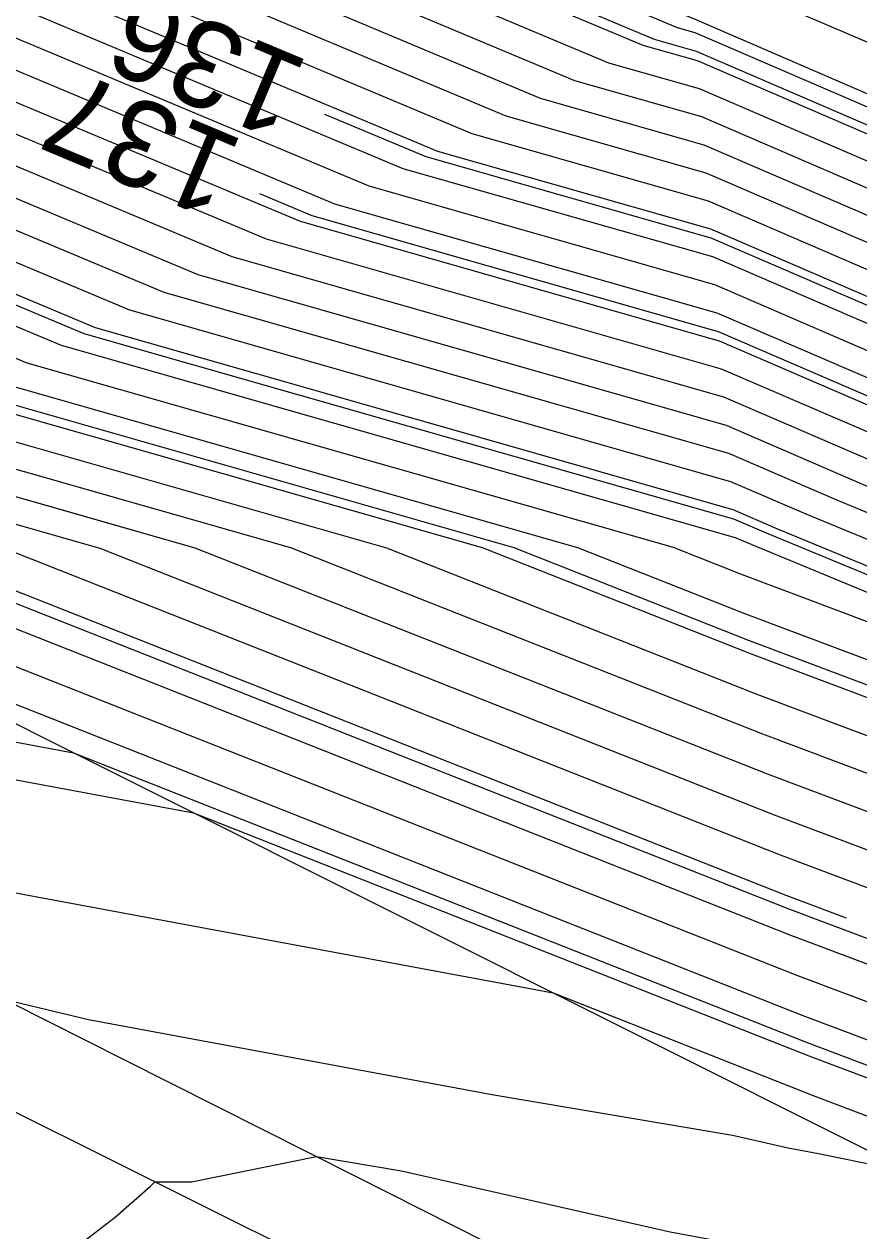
# Model space of a CAD drawing. Extents: x 2354170 to 2357230, y 866100 to 868290.
# Drawn here: x 2355123.42 to 2355142.84, y 867504.12 to 867532.18 of the extents above; entities that cross this region are included whole.
import ezdxf

# ---------------------------------------------------------------- set-up
doc = ezdxf.new("R2010")
doc.units = 0
for name, color, linetype in [('Default', 7, 'Continuous'), ('DTM Contours Major', 7, 'Continuous'), ('DTM Contours Minor', 7, 'Continuous'), ('DTM Contours Minor Text', 7, 'Continuous'), ('Exist DTM Breakline', 7, 'Continuous'), ('Exist DTM QL2 LIDAR Elevation Point', 7, 'Continuous'), ('Exist DTM Scan Elevation Point', 7, 'Continuous'), ('Exist Roads EOP', 7, 'Continuous'), ('PH Exist DTM Breakline', 7, 'Continuous')]:
    doc.layers.add(name, color=color, linetype=linetype)

msp = doc.modelspace()

# ---------------------------------------------------------------- linework, layer by layer
at = {"layer": 'Default'}
for points in [[(2355030.605, 867581.098), (2355048.031, 867569.375), (2355053.29, 867566.596), (2355066.627, 867561.622), (2355069.054, 867560.678), (2355086.4, 867553.004), (2355087.112, 867552.723), (2355112.383, 867541.543), (2355114.567, 867540.679), (2355114.963, 867540.522), (2355137.014, 867531.279), (2355139.122, 867530.678), (2355151.331, 867525.417), (2355153.823, 867524.387), (2355178.286, 867513.844), (2355180.51, 867512.86), (2355190.971, 867508.066), (2355192.601, 867507.384), (2355218.305, 867495.571)], [(2354995.047, 867580.65), (2355018.365, 867571.741), (2355022.674, 867569.867), (2355022.938, 867569.764), (2355041.304, 867560.814), (2355048.738, 867556.887), (2355052.264, 867555.571), (2355072.009, 867547.892), (2355078.691, 867544.936), (2355084.387, 867542.691), (2355094.899, 867538.04), (2355111.939, 867531.298), (2355115.029, 867530.075), (2355125.868, 867525.532), (2355139.851, 867521.546), (2355141.602, 867520.791), (2355158.318, 867513.884), (2355164.901, 867511.046), (2355180.153, 867504.304), (2355183.645, 867502.704), (2355196.955, 867497.127)], [(2355029.69, 867579.758), (2355040.479, 867572.499), (2355052.965, 867565.903), (2355065.601, 867561.19), (2355069.265, 867559.765), (2355085.849, 867552.427), (2355086.917, 867552.006), (2355111.135, 867541.292), (2355114.379, 867540.009), (2355114.968, 867539.776), (2355136.218, 867530.869), (2355139.174, 867530.026), (2355150.636, 867525.087), (2355154.144, 867523.637), (2355177.33, 867513.644), (2355180.485, 867512.249), (2355190.448, 867507.683), (2355192.912, 867506.651), (2355217.532, 867495.337)], [(2355043.958, 867577.984), (2355056.525, 867570.85), (2355067.342, 867565.501), (2355072.214, 867563.054), (2355087.851, 867556.095), (2355088.894, 867555.577), (2355112.103, 867545.25), (2355116.28, 867543.423), (2355116.501, 867543.327), (2355137.772, 867533.908), (2355140.329, 867532.921), (2355153.012, 867527.504), (2355153.21, 867527.428), (2355155.552, 867526.156), (2355180.709, 867515.384), (2355181.269, 867515.089), (2355191.411, 867510.874), (2355196.056, 867509.044)], [(2355028.633, 867577.026), (2355052.315, 867564.516), (2355063.549, 867560.326), (2355069.688, 867557.938), (2355084.748, 867551.275), (2355086.528, 867550.573), (2355108.637, 867540.792), (2355114.004, 867538.669), (2355114.977, 867538.283), (2355134.626, 867530.048), (2355139.278, 867528.721), (2355149.246, 867524.426), (2355154.786, 867522.137), (2355175.418, 867513.244), (2355180.434, 867511.027), (2355189.401, 867506.917), (2355193.534, 867505.186)], [(2355002.655, 867575.912), (2355019.366, 867569.527), (2355021.702, 867568.511), (2355022.012, 867568.39), (2355043.608, 867557.866), (2355048.087, 867555.5), (2355050.212, 867554.707), (2355072.431, 867546.066), (2355077.59, 867543.784), (2355083.997, 867541.258), (2355092.402, 867537.54), (2355111.563, 867529.958), (2355115.038, 867528.583), (2355124.276, 867524.711), (2355139.955, 867520.242), (2355140.213, 867520.131), (2355158.96, 867512.383), (2355162.989, 867510.647), (2355180.102, 867503.082), (2355182.598, 867501.938), (2355197.577, 867495.662)], [(2355029.785, 867575.552), (2355051.989, 867563.822), (2355062.523, 867559.893), (2355069.899, 867557.025), (2355084.197, 867550.699), (2355086.333, 867549.857), (2355107.388, 867540.542), (2355113.816, 867537.999), (2355114.982, 867537.537), (2355133.83, 867529.637), (2355139.331, 867528.069), (2355148.551, 867524.095), (2355155.107, 867521.386), (2355174.462, 867513.045), (2355180.408, 867510.416), (2355188.878, 867506.534), (2355193.845, 867504.453)], [(2355196.022, 867499.325), (2355185.215, 867503.853), (2355180.229, 867506.138), (2355167.77, 867511.646), (2355157.355, 867516.135), (2355143.687, 867521.783), (2355139.695, 867523.503), (2355128.257, 867526.764), (2355115.015, 867532.314), (2355112.502, 867533.308), (2355098.646, 867538.791), (2355084.971, 867544.841), (2355080.343, 867546.665), (2355071.376, 867550.632), (2355055.342, 867556.868), (2355049.713, 867558.967), (2355037.849, 867565.235), (2355024.326, 867571.825), (2355024.132, 867571.901), (2355016.865, 867575.061)], [(2355194.778, 867502.255), (2355187.308, 867505.385), (2355180.331, 867508.582), (2355171.594, 867512.445), (2355156.07, 867519.136), (2355146.466, 867523.104), (2355139.487, 867526.112), (2355131.441, 867528.406), (2355114.996, 867535.299), (2355113.253, 867535.988), (2355103.641, 867539.791), (2355085.749, 867547.707), (2355082.545, 867548.97), (2355070.532, 867554.285), (2355059.445, 867558.597), (2355051.014, 867561.741), (2355033.241, 867571.131), (2355026.177, 867574.573)], [(2354998.866, 867573.748), (2355010.208, 867572.11), (2355019.866, 867568.42), (2355021.216, 867567.833), (2355021.55, 867567.703), (2355044.76, 867556.392), (2355047.762, 867554.806), (2355049.186, 867554.275), (2355072.643, 867545.153), (2355077.039, 867543.207), (2355083.803, 867540.541), (2355091.153, 867537.289), (2355111.376, 867529.288), (2355115.043, 867527.837), (2355123.48, 867524.301), (2355138.516, 867520.014), (2355140.061, 867519.404), (2355144.636, 867517.685), (2355159.281, 867511.633), (2355162.033, 867510.447), (2355180.076, 867502.471), (2355182.075, 867501.555), (2355197.888, 867494.929)], [(2355195.089, 867501.523), (2355186.785, 867505.002), (2355180.306, 867507.971), (2355170.638, 867512.245), (2355156.392, 867518.385), (2355145.772, 867522.774), (2355139.539, 867525.46), (2355130.645, 867527.995), (2355115.001, 867534.553), (2355113.065, 867535.318), (2355102.393, 867539.541), (2355085.555, 867546.99), (2355081.995, 867548.394), (2355070.743, 867553.372), (2355058.419, 867558.165), (2355050.689, 867561.048), (2355034.393, 867569.657), (2355025.715, 867573.886)], [(2355048.169, 867573.195), (2355055.206, 867569.2), (2355068.594, 867562.579), (2355068.769, 867562.491), (2355086.8, 867554.466), (2355087.501, 867554.156), (2355087.501, 867554.156), (2355114.881, 867542.043), (2355114.942, 867542.019), (2355114.954, 867542.014), (2355138.607, 867532.1), (2355139.018, 867531.983), (2355152.72, 867526.078), (2355153.181, 867525.888), (2355180.198, 867514.243), (2355180.561, 867514.083), (2355190.76, 867509.409), (2355191.967, 867508.907), (2355192.176, 867508.825), (2355218.458, 867497.985)], [(2355017.865, 867572.848), (2355023.16, 867570.545), (2355023.401, 867570.451), (2355040.152, 867562.287), (2355049.063, 867557.58), (2355053.29, 867556.004), (2355071.798, 867548.806), (2355079.242, 867545.512), (2355084.581, 867543.407), (2355096.148, 867538.29), (2355112.126, 867531.968), (2355115.024, 867530.822), (2355126.665, 867525.943), (2355139.799, 867522.198), (2355142.297, 867521.122), (2355157.997, 867514.634), (2355165.857, 867511.246), (2355180.178, 867504.915), (2355184.168, 867503.087), (2355196.644, 867497.86)], [(2355195.711, 867500.057), (2355185.738, 867504.236), (2355180.255, 867506.749), (2355168.726, 867511.846), (2355157.034, 867516.885), (2355144.382, 867522.113), (2355139.643, 867524.155), (2355129.053, 867527.174), (2355115.01, 867533.06), (2355112.69, 867533.978), (2355099.895, 867539.041), (2355085.165, 867545.557), (2355080.893, 867547.241), (2355071.165, 867551.545), (2355056.368, 867557.3), (2355050.038, 867559.661), (2355036.697, 867566.709), (2355024.789, 867572.512), (2355024.618, 867572.579)], [(2355194.467, 867502.988), (2355187.831, 867505.768), (2355180.357, 867509.194), (2355172.55, 867512.645), (2355155.749, 867519.886), (2355147.161, 867523.435), (2355139.435, 867526.765), (2355132.238, 867528.816), (2355114.991, 867536.045), (2355113.441, 867536.658), (2355104.89, 867540.042), (2355085.944, 867548.423), (2355083.096, 867549.546), (2355070.321, 867555.198), (2355060.471, 867559.029), (2355051.339, 867562.435), (2355032.089, 867572.605)], [(2355001.207, 867570.699), (2355017.762, 867568.308), (2355020.366, 867567.313), (2355020.73, 867567.155), (2355021.087, 867567.016), (2355045.912, 867554.918), (2355047.437, 867554.112), (2355048.16, 867553.843), (2355072.854, 867544.239), (2355076.489, 867542.631), (2355083.608, 867539.825), (2355089.904, 867537.039), (2355111.188, 867528.618), (2355115.048, 867527.091), (2355122.684, 867523.89), (2355136.293, 867520.011), (2355140.195, 867518.469), (2355151.754, 867514.126), (2355159.602, 867510.883), (2355161.077, 867510.247), (2355180.05, 867501.86), (2355181.552, 867501.172), (2355198.199, 867494.196)], [(2355070.126, 867550.287), (2355071.587, 867549.719), (2355079.792, 867546.089), (2355084.776, 867544.124), (2355097.397, 867538.54), (2355112.314, 867532.638), (2355115.02, 867531.568), (2355127.461, 867526.353), (2355139.747, 867522.851), (2355142.992, 867521.452), (2355157.676, 867515.384), (2355162.877, 867513.143)], [(2355177.5, 867508.589), (2355169.682, 867512.045), (2355156.713, 867517.635), (2355145.077, 867522.443), (2355139.591, 867524.808), (2355129.849, 867527.585), (2355115.005, 867533.806), (2355112.877, 867534.648), (2355101.144, 867539.291), (2355085.36, 867546.274), (2355085.011, 867546.411)], [(2355074.048, 867546.171), (2355078.14, 867544.36), (2355084.192, 867541.974), (2355093.651, 867537.79), (2355111.751, 867530.628), (2355115.034, 867529.329), (2355125.072, 867525.122), (2355139.903, 867520.894), (2355140.907, 867520.461), (2355158.639, 867513.134), (2355163.945, 867510.847), (2355166.979, 867509.506)], [(2355099.408, 867545.678), (2355109.886, 867541.042), (2355114.192, 867539.339), (2355114.972, 867539.03), (2355135.422, 867530.458), (2355139.226, 867529.374), (2355149.941, 867524.756), (2355154.465, 867522.887), (2355176.374, 867513.444), (2355180.459, 867511.638), (2355189.925, 867507.3), (2355191.442, 867506.665)], [(2355095.736, 867544.894), (2355106.139, 867540.292), (2355113.628, 867537.328), (2355114.987, 867536.791), (2355133.034, 867529.227), (2355139.383, 867527.417), (2355147.856, 867523.765), (2355155.428, 867520.636), (2355173.506, 867512.845), (2355180.383, 867509.805), (2355187.942, 867506.34)], [(2355075.387, 867541.479), (2355083.219, 867538.391), (2355087.406, 867536.539), (2355110.812, 867527.278), (2355115.057, 867525.598), (2355121.092, 867523.069), (2355131.846, 867520.003), (2355140.464, 867516.599), (2355158.655, 867509.764), (2355159.218, 867509.544), (2355160.871, 867508.852), (2355169.056, 867505.475), (2355179.999, 867500.637), (2355180.505, 867500.406), (2355198.821, 867492.731)], [(2355199.132, 867491.999), (2355179.982, 867500.023), (2355179.974, 867500.026), (2355179.803, 867500.102), (2355161.933, 867507.475), (2355158.324, 867508.984), (2355157.096, 867509.466), (2355140.598, 867515.664), (2355129.622, 867520), (2355120.295, 867522.659), (2355115.062, 867524.852), (2355110.625, 867526.608), (2355086.157, 867536.289), (2355083.024, 867537.675), (2355074.837, 867540.902)], [(2355075.489, 867539.058), (2355082.635, 867536.242), (2355083.66, 867535.788), (2355110.249, 867525.268), (2355115.071, 867523.36), (2355118.703, 867521.838), (2355125.176, 867519.992), (2355140.867, 867513.794), (2355153.977, 867508.868), (2355156.537, 867507.865), (2355164.057, 867504.72), (2355179.317, 867498.424), (2355181.309, 867497.592), (2355194.726, 867492.64)], [(2355085.248, 867538.296), (2355088.655, 867536.789), (2355111, 867527.948), (2355115.053, 867526.344), (2355121.888, 867523.48), (2355134.069, 867520.007), (2355140.33, 867517.534), (2355158.871, 867510.568), (2355159.923, 867510.133), (2355160.121, 867510.047), (2355178.336, 867501.995)], [(2355075.248, 867536.875), (2355082.374, 867535.497), (2355082.449, 867535.477), (2355082.497, 867535.467), (2355082.53, 867535.459), (2355082.7, 867535.424), (2355110.061, 867524.598), (2355115.076, 867522.614), (2355117.907, 867521.427), (2355122.952, 867519.989), (2355141.002, 867512.859), (2355152.417, 867508.57), (2355155.644, 867507.306), (2355165.119, 867503.342), (2355178.986, 867497.621), (2355181.982, 867496.37), (2355199.705, 867489.829)], [(2355076.377, 867534.425), (2355079.795, 867533.765), (2355082.592, 867533.025), (2355084.34, 867532.668), (2355085.565, 867532.353), (2355091.864, 867531.054), (2355109.874, 867523.928), (2355115.081, 867521.867), (2355117.111, 867521.017), (2355120.729, 867519.985), (2355141.136, 867511.924), (2355142.536, 867511.398)], [(2355131.737, 867534.235), (2355137.811, 867531.69), (2355139.07, 867531.331), (2355152.025, 867525.748), (2355153.502, 867525.137), (2355179.242, 867514.044), (2355180.536, 867513.472), (2355191.495, 867508.449), (2355192.29, 867508.116), (2355216.867, 867496.821), (2355218.972, 867495.953), (2355219.122, 867495.895), (2355223.326, 867494.145)], [(2355078.244, 867531.76), (2355082.735, 867530.572), (2355086.184, 867529.868), (2355088.6, 867529.248), (2355101.028, 867526.683), (2355109.686, 867523.258), (2355115.086, 867521.121), (2355116.315, 867520.606), (2355118.505, 867519.982), (2355141.27, 867510.989), (2355149.298, 867507.972), (2355153.857, 867506.187), (2355167.243, 867500.587), (2355178.323, 867496.015), (2355183.329, 867493.925), (2355197.882, 867488.554)], [(2355078.525, 867524.816), (2355080.751, 867525.891), (2355081.125, 867526.093), (2355081.222, 867526.162), (2355082.532, 867527.165), (2355082.836, 867527.223), (2355083.654, 867527.418), (2355084.337, 867527.28), (2355087.516, 867527.173), (2355088.028, 867527.069), (2355091.635, 867526.143), (2355107.832, 867522.8), (2355108.933, 867522.576), (2355109.311, 867522.491), (2355109.516, 867522.455), (2355110.192, 867522.313), (2355115.09, 867520.375), (2355115.519, 867520.196), (2355116.282, 867519.978), (2355141.405, 867510.054), (2355147.739, 867507.674), (2355152.963, 867505.627), (2355168.305, 867499.21)], [(2355199.755, 867491.123), (2355199.443, 867491.266), (2355187.291, 867496.358), (2355180.636, 867498.814), (2355179.648, 867499.226), (2355162.995, 867506.097), (2355157.431, 867508.425), (2355155.536, 867509.167), (2355140.733, 867514.729), (2355127.399, 867519.996), (2355119.499, 867522.248), (2355115.067, 867524.106), (2355110.437, 867525.938), (2355106.638, 867527.441)], [(2355169.367, 867497.832), (2355152.07, 867505.068), (2355146.179, 867507.375), (2355141.539, 867509.119), (2355118.986, 867518.028), (2355116.412, 867518.506), (2355115.866, 867518.637), (2355115.082, 867518.839), (2355113.848, 867519.102), (2355109.574, 867520.001), (2355106.607, 867520.524), (2355101.129, 867521.749)], [(2355119.972, 867515.213), (2355127.354, 867513.84), (2355141.674, 867508.184), (2355144.62, 867507.077), (2355151.176, 867504.508), (2355170.429, 867496.455), (2355177.33, 867493.607), (2355185.348, 867490.259), (2355195.147, 867486.643), (2355205.884, 867482.442), (2355213.315, 867479.737)], [(2355105.876, 867511.479), (2355106.974, 867511.989), (2355107.622, 867512.473), (2355108.844, 867513.303), (2355109.161, 867513.54), (2355109.254, 867513.616), (2355109.412, 867513.788), (2355109.736, 867513.836), (2355112.284, 867514.468), (2355113.396, 867514.299), (2355115.036, 867513.949), (2355119.189, 867512.88), (2355122.081, 867512.189), (2355135.722, 867509.653), (2355141.808, 867507.248), (2355143.06, 867506.778), (2355150.283, 867503.949), (2355171.491, 867495.077)], [(2355122.973, 867509.494), (2355124.916, 867509.03), (2355134.341, 867507.278), (2355139.899, 867506.341), (2355141.191, 867506.048), (2355141.899, 867505.916), (2355144.09, 867505.465), (2355149.389, 867503.389), (2355172.553, 867493.7)], [(2355122.959, 867502.921), (2355124.322, 867503.51), (2355125.534, 867504.44), (2355126.356, 867505.158), (2355126.455, 867505.261), (2355127.31, 867505.257), (2355130.221, 867505.846), (2355132.197, 867505.513), (2355138.446, 867504.098), (2355141.869, 867503.456), (2355147.237, 867502.352), (2355148.588, 867502.08), (2355149.368, 867501.933), (2355149.899, 867501.801), (2355153.693, 867500.656)]]:
    msp.add_lwpolyline(points, dxfattribs=at)
at = {"layer": 'DTM Contours Major'}
for points in [[(2355063.712, 867547.241), (2355072.994, 867543.631), (2355076.122, 867542.247), (2355083.478, 867539.347), (2355089.071, 867536.872), (2355111.063, 867528.171), (2355115.051, 867526.593), (2355122.153, 867523.616), (2355134.81, 867520.008), (2355140.285, 867517.846), (2355156.499, 867511.754), (2355157.043, 867511.529)], [(2355099.408, 867545.678), (2355109.886, 867541.042), (2355114.192, 867539.339), (2355114.972, 867539.03), (2355135.422, 867530.458), (2355139.226, 867529.374), (2355149.941, 867524.756), (2355154.465, 867522.887), (2355176.374, 867513.444), (2355180.459, 867511.638), (2355189.925, 867507.3), (2355191.442, 867506.665)]]:
    msp.add_lwpolyline(points, dxfattribs=at)
at = {"layer": 'DTM Contours Minor'}
for points in [[(2354998.582, 867581.131), (2355017.365, 867573.955), (2355023.646, 867571.223), (2355023.864, 867571.138), (2355039.001, 867563.761), (2355049.388, 867558.274), (2355054.316, 867556.436), (2355071.587, 867549.719), (2355079.792, 867546.089), (2355084.776, 867544.124), (2355097.397, 867538.54), (2355112.314, 867532.638), (2355115.02, 867531.568), (2355127.461, 867526.353), (2355139.747, 867522.851), (2355142.992, 867521.452), (2355157.676, 867515.384), (2355166.814, 867511.446), (2355180.204, 867505.527), (2355182.997, 867504.246)], [(2355025.557, 867567.271), (2355042.84, 867558.848), (2355048.304, 867555.962), (2355050.896, 867554.995), (2355072.291, 867546.675), (2355077.957, 867544.168), (2355084.127, 867541.735), (2355093.234, 867537.706), (2355111.688, 867530.405), (2355115.035, 867529.081), (2355124.807, 867524.985), (2355139.92, 867520.676), (2355140.676, 867520.351), (2355158.746, 867512.884), (2355163.627, 867510.78), (2355180.119, 867503.489), (2355182.947, 867502.193), (2355197.37, 867496.15), (2355206.448, 867491.978), (2355210.008, 867490.464)], [(2355111.207, 867543.133), (2355114.049, 867541.876), (2355114.817, 867541.572), (2355114.957, 867541.517), (2355138.076, 867531.827), (2355139.053, 867531.548), (2355152.257, 867525.858), (2355153.395, 867525.388), (2355179.561, 867514.11), (2355180.544, 867513.675), (2355191.669, 867508.577), (2355192.186, 867508.36), (2355208.165, 867501.017), (2355218.801, 867496.63), (2355219.558, 867496.335), (2355225.225, 867493.976), (2355226.966, 867493.166), (2355252.869, 867482.371), (2355253.717, 867481.977), (2355268.595, 867475.479), (2355271.849, 867474.55), (2355295.1, 867464.632)], [(2355314.763, 867453.12), (2355298.575, 867457.547), (2355294.777, 867459.009), (2355293.478, 867459.583), (2355289.988, 867461.088), (2355269.138, 867470.58), (2355267.185, 867471.418), (2355263.706, 867472.963), (2355251.931, 867478.321), (2355250.098, 867479.223), (2355245.542, 867481.094), (2355226.618, 867489.039), (2355223.893, 867490.216), (2355219.235, 867492.172), (2355214.181, 867494.321), (2355194.259, 867503.476), (2355188.18, 867506.023), (2355180.374, 867509.601), (2355173.187, 867512.778), (2355155.535, 867520.386), (2355147.625, 867523.655), (2355139.4, 867527.199), (2355132.768, 867529.09), (2355130.416, 867530.076)], [(2355313.363, 867451.539), (2355300.128, 867455.159), (2355293.984, 867457.525), (2355291.882, 867458.452), (2355286.236, 867460.887), (2355269.295, 867468.6), (2355266.233, 867469.913), (2355260.78, 867472.335), (2355251.514, 867476.552), (2355248.689, 867477.942), (2355241.666, 867480.826), (2355227.454, 867486.792), (2355223.272, 867488.599), (2355219.352, 867490.245), (2355211.603, 867493.54), (2355195.296, 867501.034), (2355186.436, 867504.747), (2355180.289, 867507.564), (2355170, 867512.112), (2355156.606, 867517.885), (2355145.308, 867522.554), (2355139.573, 867525.025), (2355130.114, 867527.721), (2355128.897, 867528.232)], [(2355109.625, 867523.778), (2355109.811, 867523.704), (2355115.082, 867521.619), (2355116.845, 867520.88), (2355119.987, 867519.984), (2355141.181, 867511.612), (2355150.338, 867508.172), (2355154.453, 867506.56), (2355166.535, 867501.506), (2355178.544, 867496.551), (2355182.88, 867494.74), (2355198.49, 867488.979)], [(2355199.443, 867491.266), (2355187.291, 867496.358), (2355180.636, 867498.814), (2355179.648, 867499.226), (2355162.995, 867506.097), (2355157.431, 867508.425), (2355155.536, 867509.167), (2355140.733, 867514.729), (2355127.399, 867519.996), (2355123.47, 867521.116)], [(2355104.805, 867519.213), (2355109.613, 867518.365), (2355112.064, 867517.849), (2355115.067, 867517.209), (2355116.973, 867516.718), (2355118.302, 867516.401), (2355124.565, 867515.236), (2355141.629, 867508.495), (2355145.139, 867507.176), (2355151.474, 867504.695), (2355170.075, 867496.914)], [(2355122.959, 867502.921), (2355124.322, 867503.51), (2355125.534, 867504.44), (2355126.356, 867505.158), (2355126.455, 867505.261), (2355127.31, 867505.257), (2355130.221, 867505.846), (2355132.197, 867505.513), (2355138.446, 867504.098), (2355141.869, 867503.456), (2355147.237, 867502.352), (2355148.588, 867502.08), (2355149.368, 867501.933), (2355149.899, 867501.801), (2355153.693, 867500.656)]]:
    msp.add_lwpolyline(points, dxfattribs=at)
at = {"layer": 'Exist DTM Breakline'}
msp.add_lwpolyline([(2355105.272, 867515.861), (2355107.508, 867514.742), (2355109.743, 867513.622), (2355111.978, 867512.502), (2355114.213, 867511.382), (2355116.448, 867510.261), (2355118.684, 867509.143), (2355120.92, 867508.026), (2355123.157, 867506.909), (2355125.393, 867505.791), (2355127.629, 867504.674), (2355129.866, 867503.557), (2355132.102, 867502.439), (2355134.339, 867501.322), (2355136.575, 867500.205), (2355138.812, 867499.089), (2355141.049, 867497.972), (2355143.286, 867496.856), (2355145.524, 867495.742), (2355147.762, 867494.629), (2355150.001, 867493.515), (2355152.239, 867492.402), (2355154.477, 867491.288)], dxfattribs=at)
at = {"layer": 'Exist DTM QL2 LIDAR Elevation Point'}
msp.add_line((2355139.973, 867520.017), (2355139.973, 867520.017), dxfattribs=at)
at = {"layer": 'Exist DTM Scan Elevation Point'}
for p, q in [((2355125.024, 867506.043), (2355125.024, 867506.043)), ((2355127.109, 867504.663), (2355127.109, 867504.663))]:
    msp.add_line(p, q, dxfattribs=at)
at = {"layer": 'Exist Roads EOP'}
msp.add_lwpolyline([(2355077.418, 867532.169), (2355082.796, 867529.509), (2355088.174, 867526.848), (2355093.55, 867524.183), (2355098.924, 867521.515), (2355104.296, 867518.843), (2355109.665, 867516.165), (2355115.031, 867513.481), (2355120.394, 867510.791), (2355125.755, 867508.095), (2355131.113, 867505.396), (2355136.47, 867502.693), (2355141.826, 867499.989), (2355147.181, 867497.283), (2355152.537, 867494.578), (2355157.893, 867491.874), (2355163.251, 867489.173), (2355168.61, 867486.476), (2355173.971, 867483.781), (2355179.334, 867481.09), (2355184.698, 867478.403), (2355190.065, 867475.719), (2355195.433, 867473.039)], dxfattribs=at)
at = {"layer": 'PH Exist DTM Breakline'}
for points in [[(2355219.015, 867495.786), (2355180.571, 867514.321), (2355138.993, 867532.299), (2355114.953, 867542.057), (2355068.64, 867562.47), (2355053.527, 867567.101), (2355028.202, 867577.578)], [(2355020.895, 867566.731), (2355047.101, 867553.397), (2355082.445, 867535.545), (2355115.093, 867519.976), (2355148.878, 867503.069), (2355189.51, 867482.704), (2355236.497, 867458.891), (2355265.87, 867444.934), (2355289.255, 867433.719), (2355311.059, 867425.353), (2355318.523, 867424.7), (2355331.045, 867424.483), (2355346.844, 867422.718), (2355351.323, 867421.656), (2355352.941, 867418.753), (2355356.257, 867418.279), (2355358.394, 867419.067), (2355358.413, 867422.341), (2355356.281, 867425.567), (2355354.45, 867428.091), (2355352.258, 867431.151), (2355351.487, 867427.072), (2355351.536, 867425.452)]]:
    msp.add_lwpolyline(points, dxfattribs=at)

# ---------------------------------------------------------------- texts
at = {"layer": 'DTM Contours Minor Text'}
for s, p in [('136', (2355130.105, 867531.29)), ('137', (2355128.587, 867529.446))]:
    msp.add_text(s, height=2, rotation=157.259, dxfattribs=at).set_placement(p)

doc.saveas('drawing.dxf')
